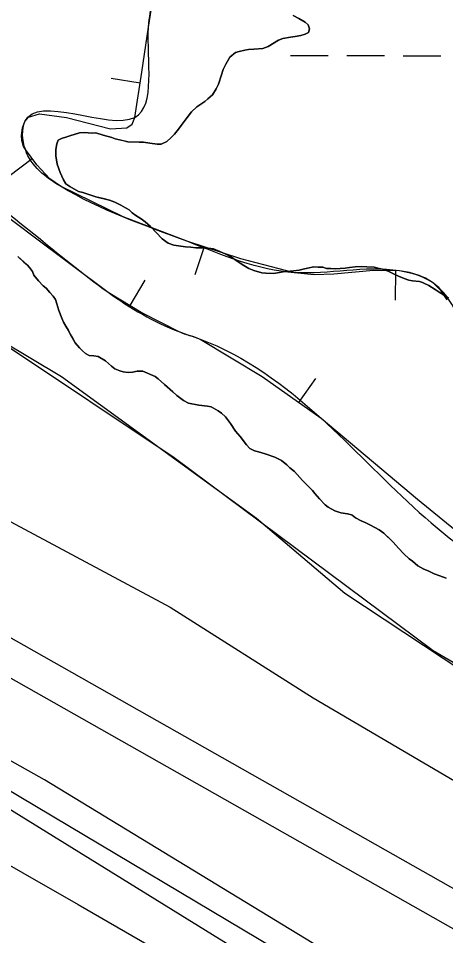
# Model space of a CAD drawing. Extents: x 3161514 to 3199414, y 831166 to 856601.
# Drawn here: x 3194222 to 3194586, y 846555 to 847336 of the extents above; entities that cross this region are included whole.
import ezdxf

# ---------------------------------------------------------------- set-up
doc = ezdxf.new("R2010")
doc.units = 0
for name, color, linetype in [('V-BORW-LINE', 7, 'Continuous'), ('V-LEVE-TOET', 7, 'Continuous'), ('V-ROAD-CNTR', 7, 'Continuous'), ('V-SITE-VEGE', 7, 'Continuous'), ('V-SURV-LINE', 7, 'Continuous'), ('V-TOPO-SHOR', 7, 'Continuous'), ('V-WETL-SWMP', 7, 'Continuous')]:
    doc.layers.add(name, color=color, linetype=linetype)

msp = doc.modelspace()

# ---------------------------------------------------------------- linework, layer by layer
at = {"layer": 'V-BORW-LINE'}
for p, q in [((3194325.88, 847280.62), (3194301.17, 847284.43)), ((3194234.05, 847216.02), (3194214, 847201.09)), ((3194380.39, 847141.08), (3194372.63, 847117.31)), ((3194543.64, 847120.74), (3194543.19, 847095.75)), ((3194317.34, 847091.33), (3194330.17, 847112.78)), ((3194461.26, 847008.53), (3194475.7, 847028.94))]:
    msp.add_line(p, q, dxfattribs=at)
for points in [[(3194587.49, 847096.02), (3194582.54, 847103.6), (3194575.87, 847110.17), (3194569.08, 847114.44), (3194563.77, 847116.81), (3194555.52, 847119.26), (3194547.03, 847120.68), (3194524.64, 847121.08), (3194490.87, 847117.92), (3194474.12, 847117.37), (3194457.58, 847119.19), (3194411.75, 847130.84), (3194366.45, 847145.63), (3194311.48, 847166.87), (3194258, 847192.86), (3194249.02, 847199.13), (3194237.78, 847211), (3194228.15, 847223.95), (3194226.67, 847226.54), (3194225.18, 847231.84), (3194224.89, 847236.14), (3194225.64, 847242.48), (3194227.62, 847247.86), (3194230.83, 847251.59), (3194240.09, 847254.58), (3194263.12, 847251.29), (3194300.72, 847241.79), (3194314.62, 847242.5), (3194319.07, 847245.73), (3194321.38, 847251.47), (3194327.3, 847289.83), (3194333.12, 847328.21), (3194336.65, 847351.69)], [(3194170.45, 847198.88), (3194234.57, 847150.65), (3194298.6, 847102.54), (3194328.29, 847084.78), (3194359.03, 847068.97), (3194363.49, 847067.23), (3194370.41, 847065.2), (3194377.1, 847062.6), (3194429.81, 847030.78), (3194480.07, 846995.23), (3194562.36, 846926.25), (3194645.36, 846858.6)]]:
    msp.add_lwpolyline(points, dxfattribs=at)
msp.add_spline([(3194602.88, 847069.85), (3194575.87, 847110.17), (3194547.03, 847120.68), (3194457.58, 847119.19), (3194366.45, 847145.63), (3194258, 847192.86), (3194228.15, 847223.95), (3194227.62, 847247.86), (3194321.38, 847251.47), (3194333.12, 847328.21), (3194340.14, 847375.18), (3194332.7, 847406.95), (3194296.3, 847413.53), (3194262.11, 847433.52), (3194215.71, 847445.62), (3194145.95, 847449.24), (3194103.95, 847498.28), (3194084.11, 847504.72), (3194049.94, 847507.61), (3194007.97, 847494.32), (3194008.4, 847478.79), (3193996.03, 847456.37), (3193997.01, 847423.89), (3193978.52, 847389.56), (3193990.09, 847331.44), (3193948.4, 847301.13), (3193955.13, 847275.83), (3193969.39, 847253.56), (3194023.81, 847249.86), (3194123.13, 847223.18), (3194170.45, 847198.88), (3194298.6, 847102.54), (3194359.03, 847068.97), (3194377.1, 847062.6), (3194480.07, 846995.23), (3194645.36, 846858.6), (3194711.29, 846830.1), (3194803.13, 846760.09), (3194846.45, 846741.59), (3194967.03, 846667.42), (3195071.3, 846623.62), (3195217.07, 846544.55), (3195322.98, 846476), (3195428.75, 846443.06), (3195566.51, 846379.66), (3195648.42, 846343.02), (3195715.01, 846322.25), (3195727.93, 846327.72), (3195733.54, 846331.37)], degree=3, dxfattribs=at)
at = {"layer": 'V-LEVE-TOET'}
for points in [[(3193404.86, 847427.24), (3193527.89, 847325.6), (3193649.29, 847229.77), (3193719.24, 847185.35), (3193763.87, 847155.6), (3193799.79, 847137.63), (3193847.07, 847108.61), (3193910.45, 847071.39), (3194020.18, 847012.19), (3194175.21, 846928.72), (3194351.66, 846834.44), (3194473.32, 846757.13), (3194796.93, 846567.34), (3195030.22, 846437.03), (3195186.65, 846358.16), (3195366.98, 846264.24), (3195469.06, 846215.06)], [(3195462.09, 846012.46), (3195310.44, 846089.95), (3195144.3, 846171.24), (3194976, 846259.57), (3194736.17, 846391.08), (3194492.21, 846536.68), (3194244.33, 846687.2), (3193962, 846845.82), (3193683.2, 847005.52), (3193619.81, 847045.22), (3193527.17, 847108.74), (3193464.65, 847151.09), (3193385.26, 847210.99), (3193298.21, 847283.72), (3193152.47, 847408)]]:
    msp.add_lwpolyline(points, dxfattribs=at)
at = {"layer": 'V-ROAD-CNTR'}
msp.add_lwpolyline([(3195659.8, 845877.54), (3195265.97, 846071.64), (3194879.98, 846265.69), (3194538.59, 846461.9), (3194202.61, 846669.52), (3193950.64, 846810.1), (3193717.39, 846938.11), (3193617.36, 846997.34), (3193553.01, 847034.42), (3193467.21, 847094.57), (3193369.18, 847163.95), (3193143.37, 847360.5)], dxfattribs=at)
at = {"layer": 'V-SITE-VEGE'}
for points in [[(3194456.25, 847338.09), (3194461.02, 847335.74), (3194466.58, 847332.6), (3194468.97, 847330.24), (3194470.31, 847326.81), (3194469.53, 847323.64), (3194466.64, 847322.31), (3194462.95, 847321.23), (3194457.94, 847320.41), (3194453.98, 847319.86), (3194447.39, 847318.5), (3194443.7, 847317.16), (3194435.02, 847311.83), (3194430.54, 847310.22), (3194422.89, 847309.65), (3194418.4, 847309.1), (3194415.23, 847308.55), (3194410.23, 847307.47), (3194407.33, 847306.66), (3194402.33, 847302.67), (3194398.93, 847296.84), (3194396.58, 847292.34), (3194395.29, 847287.58), (3194392.7, 847279.65), (3194390.61, 847275.68), (3194387.47, 847270.64), (3194383.53, 847267.19), (3194381.16, 847265.06), (3194374.32, 847260.54), (3194369.6, 847256.02), (3194365.93, 847251.25), (3194360.95, 847244.62), (3194358.59, 847241.44), (3194355.19, 847237.2), (3194352.04, 847234.01), (3194348.62, 847230.83), (3194343.88, 847228.69), (3194340.45, 847228.67), (3194334.11, 847229.43), (3194328.83, 847230.19), (3194325.13, 847230.43), (3194315.36, 847230.64), (3194304.78, 847233.22), (3194301.88, 847234.26), (3194294.47, 847236.33), (3194288.12, 847238.14), (3194284.96, 847238.12), (3194281.79, 847238.37), (3194278.62, 847238.62), (3194274.4, 847238.33), (3194269.65, 847236.98), (3194266.75, 847235.91)], [(3194266.75, 847235.91), (3194263.33, 847234.83), (3194258.85, 847233.49), (3194256.22, 847231.89), (3194254.92, 847228.98), (3194254.15, 847224.22), (3194254.18, 847218.68), (3194255.28, 847211.56), (3194257.69, 847204.44), (3194260.63, 847198.12), (3194262.76, 847194.97), (3194265.94, 847192.61), (3194273.36, 847188.43), (3194277.06, 847187.39), (3194282.08, 847185.84), (3194288.17, 847183.76), (3194299.8, 847180.92), (3194304.3, 847179.1), (3194309.59, 847176.75), (3194313.56, 847174.4), (3194316.48, 847172.57), (3194319.13, 847170.21), (3194322.31, 847167.85), (3194326.82, 847164.97), (3194330.26, 847162.61), (3194334.77, 847158.42), (3194339.55, 847153.43), (3194344.6, 847147.91), (3194349.9, 847144.24), (3194354.66, 847142.69), (3194360.74, 847141.67), (3194364.7, 847141.16), (3194369.19, 847140.92), (3194373.42, 847140.42), (3194378.17, 847140.45), (3194381.6, 847140.46), (3194388.47, 847139.45), (3194393.77, 847137.1), (3194399.06, 847135.02), (3194403.82, 847132.41), (3194408.59, 847129), (3194411.24, 847127.17), (3194414.42, 847125.34), (3194418.66, 847122.72), (3194422.89, 847120.9), (3194429.77, 847119.09), (3194432.94, 847118.84), (3194439.54, 847118.62), (3194444.55, 847119.44), (3194447.71, 847119.98), (3194456.69, 847120.82), (3194461.44, 847121.38), (3194464.86, 847122.19), (3194468.55, 847123.01), (3194473.83, 847124.09), (3194477.52, 847123.85), (3194481.48, 847123.87), (3194484.66, 847122.83), (3194488.35, 847122.85), (3194492.32, 847122.34), (3194496.27, 847122.63), (3194500.76, 847122.92), (3194504.19, 847123.73), (3194509.2, 847124.03), (3194514.48, 847124.32), (3194518.97, 847124.08), (3194525.31, 847123.85), (3194529.54, 847122.82), (3194532.44, 847122.04), (3194537.21, 847120.49), (3194543.03, 847117.62), (3194545.94, 847116.31), (3194550.97, 847114.23), (3194554.94, 847112.67), (3194558.11, 847112.16), (3194563.92, 847111.66), (3194566.56, 847110.89), (3194571.86, 847108.28), (3194577.42, 847104.87), (3194580.6, 847102.51), (3194585.9, 847099.38), (3194588.55, 847097.55)], [(3194221.67, 847132.96), (3194226.97, 847128.24), (3194229.62, 847125.88), (3194231.75, 847123.52), (3194234.15, 847120.1), (3194235.48, 847116.94), (3194239.47, 847112.21), (3194243.19, 847108), (3194245.84, 847105.91), (3194249.03, 847102.23), (3194251.69, 847099.08), (3194253.81, 847096.45), (3194254.89, 847092.76), (3194256.77, 847086.96), (3194259.19, 847080.38), (3194260.52, 847076.95), (3194262.66, 847073.53), (3194264.79, 847069.85), (3194266.39, 847066.95), (3194268.52, 847063.27), (3194270.65, 847059.58), (3194274.38, 847055.12), (3194276.77, 847052.49), (3194279.42, 847050.4), (3194282.6, 847048.56)], [(3195575.91, 846284.33), (3195564.29, 846288.19), (3195557.91, 846292.57), (3195555.02, 846298.5), (3195550.89, 846316.08), (3195548.69, 846319.48), (3195545.19, 846321.78), (3195540.97, 846322.92), (3195535.58, 846323.2), (3195509.28, 846320.9), (3195490.51, 846323.74), (3195477.5, 846327.75), (3195451.53, 846340.69), (3195431.49, 846346.23), (3195273.75, 846423.67), (3195061.08, 846536.08), (3194748.11, 846696.66), (3194575.57, 846797.02), (3194354.88, 846961.61), (3194210.43, 847057.96)], [(3194282.6, 847048.56), (3194286.56, 847048.32), (3194290.25, 847047.82), (3194296.35, 847044.16), (3194301.39, 847039.69), (3194304.31, 847037.33), (3194308.54, 847035.51), (3194311.45, 847034.74), (3194315.68, 847034.23), (3194319.37, 847034.52), (3194323.32, 847035.33), (3194328.34, 847035.36), (3194338.66, 847030.66), (3194341.31, 847028.83), (3194346.62, 847023.85), (3194353.78, 847017.82), (3194357.23, 847014.67), (3194362.8, 847010.47), (3194367.04, 847008.12), (3194376.02, 847006.32), (3194383.42, 847005.57), (3194386.33, 847004.8), (3194392.42, 847001.67), (3194395.33, 846999.57), (3194398.78, 846996.42), (3194403.04, 846990.64), (3194407.3, 846984.33), (3194411.28, 846979.6), (3194416.6, 846972.5), (3194419.53, 846969.35), (3194423.5, 846967.52), (3194426.67, 846966.48), (3194432.49, 846964.93), (3194440.69, 846962.08), (3194446.25, 846959.2), (3194451.02, 846955.53), (3194453.41, 846952.91), (3194457.39, 846949.76), (3194464.29, 846942.15), (3194470.14, 846936.11), (3194472.79, 846933.75), (3194474.92, 846931.12), (3194478.64, 846926.65), (3194483.68, 846921.4), (3194486.07, 846919.57), (3194491.9, 846916.43), (3194496.92, 846914.61), (3194502.73, 846913.85), (3194505.9, 846913.08), (3194506.7, 846912.55), (3194509.35, 846910.46), (3194514.38, 846907.85), (3194518.35, 846906.28), (3194522.32, 846904.19), (3194529.74, 846900.28), (3194533.71, 846897.4), (3194539.02, 846892.15), (3194541.41, 846889.78), (3194546.19, 846884.53), (3194550.71, 846879.8), (3194555.22, 846875.6), (3194557.87, 846873.51), (3194562.65, 846869.58), (3194567.68, 846866.7), (3194571.38, 846865.4), (3194576.41, 846862.79), (3194581.44, 846860.97), (3194586.73, 846859.15)]]:
    msp.add_lwpolyline(points, dxfattribs=at)
at = {"layer": 'V-SURV-LINE'}
for points in [[(3193815.79, 847034.51), (3195009.58, 846358.79)], [(3194994.81, 846332.68), (3193801.02, 847008.4)]]:
    msp.add_lwpolyline(points, dxfattribs=at)
at = {"layer": 'V-TOPO-SHOR'}
for points in [[(3194295.57, 847181.95), (3194288.17, 847183.76), (3194282.08, 847185.84), (3194277.06, 847187.39), (3194273.36, 847188.43), (3194265.94, 847192.61), (3194262.76, 847194.97), (3194260.63, 847198.12), (3194257.69, 847204.44), (3194255.28, 847211.56), (3194254.18, 847218.68), (3194254.15, 847224.22), (3194254.92, 847228.98), (3194256.22, 847231.89), (3194258.85, 847233.49), (3194263.33, 847234.83), (3194266.75, 847235.91), (3194269.65, 847236.98), (3194274.4, 847238.33), (3194278.62, 847238.62), (3194281.79, 847238.37), (3194284.96, 847238.12), (3194288.12, 847238.14), (3194294.47, 847236.33), (3194301.88, 847234.26), (3194304.78, 847233.22), (3194311.13, 847231.67), (3194315.36, 847230.64), (3194325.13, 847230.43), (3194328.83, 847230.19), (3194334.11, 847229.43), (3194340.45, 847228.67), (3194343.88, 847228.69), (3194348.62, 847230.83), (3194352.04, 847234.01), (3194355.19, 847237.2), (3194358.59, 847241.44), (3194360.95, 847244.62), (3194365.93, 847251.25), (3194369.6, 847256.02), (3194374.32, 847260.54), (3194381.16, 847265.06), (3194383.53, 847267.19), (3194387.46, 847270.65), (3194390.61, 847275.68), (3194392.7, 847279.65), (3194395.29, 847287.58), (3194396.58, 847292.34), (3194398.93, 847296.84), (3194402.33, 847302.67), (3194407.33, 847306.66), (3194410.23, 847307.47), (3194415.23, 847308.55), (3194418.4, 847309.1), (3194422.89, 847309.65), (3194430.54, 847310.22), (3194435.02, 847311.83), (3194443.7, 847317.16), (3194447.39, 847318.5), (3194453.98, 847319.86), (3194457.94, 847320.41), (3194462.95, 847321.23), (3194466.64, 847322.31), (3194469.53, 847323.64), (3194470.31, 847326.81), (3194468.97, 847330.24), (3194466.58, 847332.6), (3194461.02, 847335.74), (3194456.25, 847338.09)], [(3194588.55, 847097.55), (3194585.9, 847099.38), (3194580.6, 847102.52), (3194577.42, 847104.87), (3194571.86, 847108.28), (3194567.09, 847110.62), (3194566.56, 847110.89), (3194563.92, 847111.66), (3194558.11, 847112.16), (3194554.94, 847112.67), (3194550.97, 847114.23), (3194545.94, 847116.31), (3194543.03, 847117.62), (3194537.21, 847120.49), (3194532.44, 847122.04), (3194529.54, 847122.82), (3194525.31, 847123.85), (3194518.97, 847124.08), (3194514.48, 847124.32), (3194509.2, 847124.03), (3194504.19, 847123.73), (3194500.76, 847122.92), (3194496.27, 847122.63), (3194492.32, 847122.34), (3194488.35, 847122.85), (3194484.66, 847122.83), (3194481.48, 847123.87), (3194477.52, 847123.85), (3194473.83, 847124.09), (3194468.55, 847123), (3194464.86, 847122.19), (3194461.44, 847121.38), (3194456.69, 847120.82), (3194447.71, 847119.98), (3194444.55, 847119.44), (3194439.54, 847118.62), (3194432.94, 847118.84), (3194429.77, 847119.09), (3194422.89, 847120.9), (3194418.66, 847122.72), (3194414.42, 847125.34), (3194411.24, 847127.17), (3194408.59, 847129), (3194403.82, 847132.41), (3194399.06, 847135.02), (3194393.77, 847137.1), (3194388.47, 847139.45), (3194381.6, 847140.46), (3194378.17, 847140.45), (3194373.42, 847140.42), (3194369.19, 847140.92), (3194364.7, 847141.16), (3194360.74, 847141.67), (3194354.66, 847142.69), (3194349.9, 847144.24), (3194344.6, 847147.91), (3194339.55, 847153.43), (3194334.77, 847158.42), (3194330.26, 847162.61), (3194326.82, 847164.97), (3194322.31, 847167.85), (3194319.13, 847170.21), (3194316.48, 847172.57), (3194313.56, 847174.4), (3194309.59, 847176.75), (3194304.3, 847179.1), (3194299.8, 847180.92), (3194295.57, 847181.95)], [(3194221.67, 847132.96), (3194226.97, 847128.24), (3194229.63, 847125.88), (3194231.75, 847123.52), (3194234.15, 847120.1), (3194235.48, 847116.94), (3194239.47, 847112.21), (3194243.19, 847108), (3194245.84, 847105.91), (3194249.03, 847102.23), (3194251.69, 847099.08), (3194253.81, 847096.45), (3194254.89, 847092.76), (3194256.77, 847086.96), (3194259.19, 847080.38), (3194260.52, 847076.95), (3194262.66, 847073.53), (3194264.79, 847069.85), (3194266.39, 847066.95), (3194268.52, 847063.27), (3194270.65, 847059.58), (3194274.38, 847055.12), (3194276.77, 847052.49), (3194279.42, 847050.4), (3194282.6, 847048.56)], [(3197126.92, 845239.6), (3196924.4, 845339.93), (3196688.44, 845440.26), (3196454.34, 845542.45), (3196040.02, 845724.52), (3195850.51, 845808.13), (3195504.93, 845969.77), (3195231.81, 846105.4), (3195105.47, 846164.86), (3194956.83, 846237.32), (3194867.65, 846285.63), (3194427.32, 846551.31), (3194074.31, 846761.26), (3193869.93, 846880.17), (3193719.44, 846963.78), (3193596.81, 847032.52), (3193502.06, 847088.26), (3193476.05, 847103.12)], [(3194282.6, 847048.56), (3194286.56, 847048.32), (3194290.25, 847047.82), (3194296.35, 847044.16), (3194301.39, 847039.69), (3194304.31, 847037.33), (3194308.54, 847035.51), (3194311.45, 847034.74), (3194315.68, 847034.23), (3194319.37, 847034.52), (3194323.32, 847035.33), (3194328.34, 847035.36), (3194338.66, 847030.66), (3194341.31, 847028.83), (3194346.62, 847023.85), (3194353.78, 847017.82), (3194357.23, 847014.67), (3194362.8, 847010.47), (3194367.04, 847008.12), (3194376.02, 847006.32), (3194383.42, 847005.57), (3194386.33, 847004.8), (3194392.42, 847001.67), (3194395.33, 846999.57), (3194398.78, 846996.42), (3194403.04, 846990.64), (3194407.3, 846984.33), (3194411.28, 846979.6), (3194416.6, 846972.5), (3194419.53, 846969.35), (3194423.5, 846967.52), (3194426.67, 846966.48), (3194432.49, 846964.93), (3194440.69, 846962.08), (3194446.25, 846959.2), (3194451.02, 846955.53), (3194453.41, 846952.91), (3194457.39, 846949.76), (3194464.29, 846942.15), (3194470.14, 846936.11), (3194472.79, 846933.75), (3194474.92, 846931.12), (3194478.64, 846926.65), (3194483.68, 846921.4), (3194486.07, 846919.57), (3194491.9, 846916.43), (3194496.92, 846914.61), (3194502.73, 846913.85), (3194505.9, 846913.08), (3194506.7, 846912.55), (3194509.35, 846910.46), (3194514.38, 846907.85), (3194518.35, 846906.28), (3194522.32, 846904.19), (3194529.74, 846900.28), (3194533.71, 846897.4), (3194539.02, 846892.15), (3194541.41, 846889.78), (3194546.19, 846884.53), (3194550.71, 846879.8), (3194555.22, 846875.6), (3194557.87, 846873.51), (3194562.65, 846869.58), (3194567.68, 846866.7), (3194571.38, 846865.4), (3194576.41, 846862.79), (3194581.44, 846860.97), (3194586.73, 846859.15)], [(3194039.01, 846714.81), (3194273.11, 846581.04), (3194392.02, 846512.3)]]:
    msp.add_lwpolyline(points, dxfattribs=at)
at = {"layer": 'V-WETL-SWMP'}
for p, q in [((3194454.13, 847304.24), (3194486.13, 847304.16)), ((3194502.13, 847304.11), (3194534.13, 847304.02)), ((3194550.13, 847303.98), (3194582.13, 847303.89))]:
    msp.add_line(p, q, dxfattribs=at)
for points in [[(3194456.25, 847338.09), (3194461.02, 847335.74), (3194466.58, 847332.6), (3194468.97, 847330.24), (3194470.31, 847326.81), (3194469.53, 847323.64), (3194466.64, 847322.31), (3194462.95, 847321.23)], [(3194462.95, 847321.23), (3194457.94, 847320.41), (3194453.98, 847319.86), (3194447.39, 847318.5), (3194443.7, 847317.16), (3194435.02, 847311.83), (3194430.54, 847310.22), (3194422.89, 847309.65), (3194418.4, 847309.1), (3194415.23, 847308.55), (3194410.23, 847307.47), (3194407.33, 847306.66), (3194402.33, 847302.67), (3194398.93, 847296.84), (3194396.58, 847292.34), (3194395.29, 847287.58), (3194392.7, 847279.65), (3194390.61, 847275.68), (3194387.47, 847270.65), (3194383.53, 847267.19), (3194381.16, 847265.07), (3194374.32, 847260.54), (3194369.6, 847256.02), (3194365.93, 847251.25), (3194360.95, 847244.62), (3194358.59, 847241.44), (3194355.18, 847237.2), (3194352.03, 847234.01), (3194348.62, 847230.83), (3194343.88, 847228.69), (3194340.45, 847228.67), (3194334.11, 847229.43), (3194328.83, 847230.19), (3194325.13, 847230.43), (3194315.36, 847230.64), (3194304.78, 847233.22), (3194301.88, 847234.26), (3194294.47, 847236.33), (3194288.12, 847238.14), (3194284.96, 847238.12), (3194278.62, 847238.62), (3194274.4, 847238.33), (3194269.65, 847236.98), (3194266.75, 847235.91), (3194263.33, 847234.83), (3194258.85, 847233.49), (3194256.22, 847231.89), (3194254.91, 847228.98), (3194254.15, 847224.22), (3194254.18, 847218.68), (3194255.28, 847211.56), (3194257.69, 847204.44), (3194260.63, 847198.12), (3194262.76, 847194.97), (3194265.94, 847192.61), (3194273.36, 847188.43), (3194277.06, 847187.39), (3194282.08, 847185.84), (3194288.17, 847183.76), (3194299.8, 847180.92), (3194304.3, 847179.1), (3194309.59, 847176.75), (3194313.56, 847174.4), (3194316.48, 847172.57), (3194319.13, 847170.21), (3194322.31, 847167.85), (3194326.82, 847164.97), (3194330.26, 847162.61), (3194334.77, 847158.42), (3194339.55, 847153.43), (3194344.6, 847147.91), (3194349.9, 847144.24), (3194354.66, 847142.69), (3194360.74, 847141.67), (3194364.7, 847141.16), (3194369.19, 847140.92), (3194373.42, 847140.42), (3194381.6, 847140.46), (3194388.47, 847139.45), (3194393.76, 847137.1), (3194399.06, 847135.02), (3194403.82, 847132.41), (3194408.59, 847129), (3194411.24, 847127.17), (3194414.42, 847125.34), (3194418.66, 847122.72), (3194422.89, 847120.9), (3194429.77, 847119.09), (3194432.94, 847118.84), (3194439.54, 847118.62), (3194444.55, 847119.44), (3194447.71, 847119.98), (3194456.69, 847120.82), (3194461.43, 847121.38), (3194464.86, 847122.19), (3194468.55, 847123), (3194473.83, 847124.09), (3194477.52, 847123.85), (3194481.48, 847123.87), (3194484.66, 847122.83), (3194488.35, 847122.85)], [(3194407.3, 846984.33), (3194403.04, 846990.64), (3194398.78, 846996.42), (3194395.33, 846999.57), (3194392.42, 847001.67), (3194386.33, 847004.8), (3194383.42, 847005.58), (3194376.02, 847006.33), (3194367.04, 847008.12), (3194362.8, 847010.47), (3194357.23, 847014.67), (3194353.78, 847017.82), (3194346.62, 847023.85), (3194341.31, 847028.83), (3194338.66, 847030.67), (3194328.34, 847035.36), (3194323.32, 847035.33), (3194319.37, 847034.52), (3194315.68, 847034.23), (3194311.45, 847034.74), (3194308.54, 847035.51), (3194304.31, 847037.33), (3194301.39, 847039.7), (3194296.35, 847044.15), (3194290.25, 847047.82), (3194286.56, 847048.32), (3194282.6, 847048.56), (3194279.42, 847050.39), (3194276.77, 847052.49), (3194274.37, 847055.12), (3194270.65, 847059.58), (3194266.39, 847066.95), (3194264.79, 847069.85), (3194262.66, 847073.53), (3194260.52, 847076.95), (3194259.18, 847080.38), (3194256.77, 847086.96), (3194254.89, 847092.76), (3194253.81, 847096.45), (3194251.69, 847099.08), (3194249.03, 847102.23), (3194245.84, 847105.91), (3194243.19, 847108), (3194239.47, 847112.21), (3194235.48, 847116.94), (3194234.15, 847120.1), (3194231.75, 847123.52), (3194229.62, 847125.88), (3194221.67, 847132.96)], [(3194488.35, 847122.85), (3194492.32, 847122.34), (3194496.27, 847122.63), (3194500.76, 847122.92), (3194504.19, 847123.73), (3194509.2, 847124.03), (3194514.48, 847124.32), (3194518.97, 847124.08), (3194525.31, 847123.85), (3194529.54, 847122.82), (3194532.44, 847122.04), (3194537.21, 847120.49), (3194543.03, 847117.62), (3194545.94, 847116.31), (3194550.97, 847114.23), (3194554.94, 847112.67), (3194558.11, 847112.16), (3194563.92, 847111.66), (3194566.56, 847110.89), (3194571.86, 847108.28), (3194577.42, 847104.87), (3194580.6, 847102.52), (3194585.9, 847099.38), (3194588.55, 847097.55)], [(3194207.97, 847061.05), (3194258.89, 847030.67), (3194425.13, 846910.27), (3194500.28, 846846.27), (3194617.73, 846768.67), (3194791.48, 846669.67), (3195054.54, 846541.9), (3195314.83, 846399.58), (3195460.17, 846315.44), (3195561.54, 846262.29), (3195640.01, 846219.21), (3195693.38, 846199.28), (3195745.63, 846189.48), (3195868.03, 846154.1), (3195926.7, 846128.4), (3196049.71, 846069.68), (3196155.3, 846030.81)], [(3194586.73, 846859.15), (3194581.44, 846860.97), (3194576.41, 846862.79), (3194571.38, 846865.4), (3194567.68, 846866.7), (3194562.64, 846869.58), (3194557.87, 846873.51), (3194555.22, 846875.6), (3194550.71, 846879.8), (3194546.19, 846884.53), (3194541.41, 846889.78), (3194533.71, 846897.4), (3194529.74, 846900.28), (3194522.32, 846904.19), (3194518.35, 846906.28), (3194514.38, 846907.84), (3194509.35, 846910.46), (3194506.7, 846912.55), (3194505.9, 846913.08), (3194502.73, 846913.85), (3194496.92, 846914.61), (3194491.89, 846916.43), (3194486.07, 846919.57), (3194483.68, 846921.4), (3194478.64, 846926.65), (3194474.92, 846931.12), (3194472.79, 846933.75), (3194470.14, 846936.11), (3194464.29, 846942.15), (3194457.39, 846949.76), (3194453.41, 846952.91), (3194451.02, 846955.53), (3194446.25, 846959.2), (3194440.69, 846962.08), (3194432.49, 846964.93), (3194426.67, 846966.48), (3194423.5, 846967.52), (3194419.53, 846969.35), (3194416.6, 846972.5), (3194411.28, 846979.6), (3194407.3, 846984.33)]]:
    msp.add_lwpolyline(points, dxfattribs=at)

doc.saveas('drawing.dxf')
